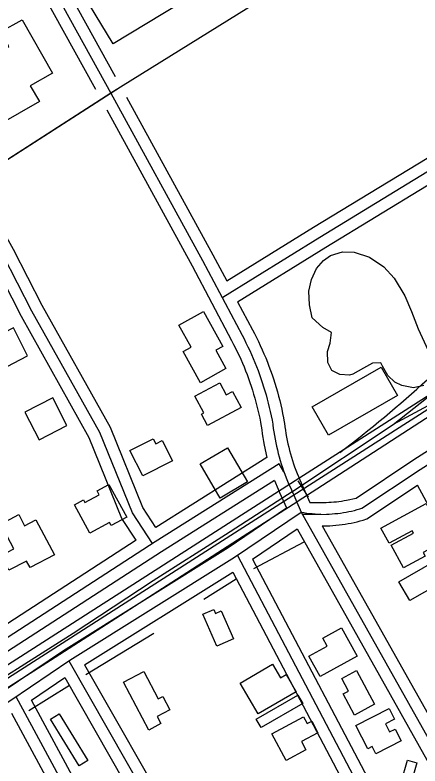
# Model space of a CAD drawing. Extents: x 3477039 to 3515015, y 546746 to 572297.
# Drawn here: x 3484975 to 3485493, y 562842 to 563803 of the extents above; entities that cross this region are included whole.
import ezdxf

# ---------------------------------------------------------------- set-up
doc = ezdxf.new("R2010")
doc.units = 0
for name, color, linetype in [('V-BLDG-OTLN', 7, 'Continuous'), ('V-RAIL-TRAK', 7, 'Continuous'), ('V-ROAD-CNTR', 7, 'Continuous'), ('V-SITE-VEGE', 7, 'Continuous'), ('V-TOPO-SHOR', 7, 'Continuous')]:
    doc.layers.add(name, color=color, linetype=linetype)

msp = doc.modelspace()

# ---------------------------------------------------------------- linework, layer by layer
at = {"layer": 'V-BLDG-OTLN'}
for points in [[(3485186.09, 563818.51), (3485100.01, 563766.59), (3485046.89, 563854.66), (3485087.85, 563879.36), (3485097.93, 563862.65), (3485118.78, 563875.23), (3485131.53, 563854.1), (3485155.8, 563868.73)], [(3484881.09, 563621.52), (3484820.52, 563727.71), (3484864.26, 563752.66), (3484884.74, 563716.76), (3484930.85, 563743.06), (3484945.6, 563717.2), (3484951.22, 563720.41), (3484936.62, 563746.01), (3484966.64, 563763.14), (3484956.08, 563781.67), (3484983.55, 563797.34), (3485022.48, 563729.08), (3484994.07, 563712.87), (3485005.65, 563692.57)], [(3485211.84, 563332.84), (3485189.89, 563372.64), (3485199.82, 563378.12), (3485184.21, 563406.43), (3485215.81, 563423.85), (3485240.36, 563379.33), (3485231.4, 563374.39), (3485244.41, 563350.8)], [(3484990.67, 563367.31), (3484972.41, 563402.9), (3484936.82, 563384.63), (3484955.09, 563349.05)], [(3485463.85, 563316.46), (3485375.68, 563265.73), (3485354.86, 563301.92), (3485443.02, 563352.65)], [(3485263.88, 563301.13), (3485220.77, 563278.11), (3485213, 563292.66), (3485216.03, 563294.28), (3485204.67, 563315.55), (3485236.66, 563332.64), (3485244.81, 563317.38), (3485252.76, 563321.63)], [(3485041.02, 563278), (3485022.76, 563313.59), (3484987.17, 563295.32), (3485005.44, 563259.73)], [(3485175.98, 563232.98), (3485138.09, 563213.65), (3485121.62, 563245.96), (3485151.31, 563261.09), (3485154.59, 563254.65), (3485162.8, 563258.82)], [(3485246.32, 563249.55), (3485272.17, 563205.94), (3485237.15, 563185.19), (3485211.31, 563228.81)], [(3485070.37, 563140.08), (3485050.56, 563176.56), (3485062.17, 563182.87), (3485063.99, 563179.51), (3485082.39, 563189.49), (3485079.66, 563194.51), (3485094.68, 563202.66), (3485117.44, 563160.74), (3485097.7, 563150.03), (3485095.64, 563153.8)], [(3485442.71, 563146.86), (3485500.48, 563178.16), (3485525.8, 563131.42), (3485496.67, 563115.64), (3485499.34, 563110.7), (3485471.8, 563095.78), (3485456, 563124.95), (3485484.43, 563140.35), (3485482.84, 563143.29), (3485453.3, 563127.3)], [(3485001.37, 563157.38), (3485024.84, 563112.38), (3484993.71, 563096.14), (3484989.32, 563104.55), (3484966.72, 563092.76), (3484956.88, 563111.62), (3484972.98, 563120.02), (3484956.31, 563151.98), (3484979.29, 563163.96), (3484986.72, 563149.74)], [(3485533.11, 563084.44), (3485479.72, 563053.96), (3485465.91, 563078.16), (3485510.93, 563103.86), (3485516.88, 563093.43), (3485525.25, 563098.2)], [(3485232.76, 562995.55), (3485214.85, 563036.52), (3485228.77, 563042.61), (3485231.01, 563037.5), (3485238.34, 563040.71), (3485254.02, 563004.85)], [(3485412.27, 562982.9), (3485365.07, 562956.73), (3485350.68, 562982.69), (3485374.04, 562995.64), (3485368.42, 563005.79), (3485392.25, 563019.01)], [(3485334.17, 562937.38), (3485285.63, 562909.04), (3485262.71, 562948.3), (3485304.06, 562972.44), (3485314.21, 562955.06), (3485321.4, 562959.25)], [(3485145.6, 562888.36), (3485113.47, 562949.65), (3485139.3, 562963.2), (3485157.61, 562928.27), (3485163.5, 562931.35), (3485172.59, 562914.01), (3485156.57, 562905.61), (3485161.3, 562896.59)], [(3485411.62, 562964.51), (3485434.76, 562921.29), (3485408.83, 562907.4), (3485394.33, 562934.47), (3485401.3, 562938.2), (3485392.65, 562954.35)], [(3485342.75, 562922.38), (3485289.37, 562891.47), (3485283.19, 562902.14), (3485336.57, 562933.06)], [(3485468.82, 562874.43), (3485436.2, 562857.73), (3485431.37, 562867.16), (3485425.88, 562864.35), (3485410.62, 562894.16), (3485453.29, 562916), (3485460.25, 562902.42), (3485448.56, 562896.43), (3485453.94, 562885.94), (3485461.06, 562889.59)], [(3485031.04, 562909.01), (3485067.58, 562849.42), (3485056.55, 562842.65), (3485020.01, 562902.24)], [(3485303.29, 562883.42), (3485343.87, 562905.28), (3485348.53, 562896.63), (3485354.16, 562899.66), (3485362.13, 562884.86), (3485341.09, 562873.52), (3485346.84, 562862.85), (3485321.68, 562849.29)], [(3485488.78, 562846.32), (3485472.58, 562790.06), (3485460.79, 562793.46), (3485476.99, 562849.71)]]:
    msp.add_lwpolyline(points, close=True, dxfattribs=at)
at = {"layer": 'V-RAIL-TRAK'}
for points in [[(3487853.74, 564808.57), (3487715.55, 564720.55), (3487603.32, 564647.45), (3487429.12, 564537), (3487277.34, 564440.34), (3487124.35, 564340.19), (3487013.35, 564271.18), (3487009.87, 564268.94), (3486903.49, 564200.4), (3486742.27, 564098), (3486556.81, 563977.72), (3486405.04, 563881.65), (3486329.78, 563834.25), (3486326.5, 563832.18), (3486207.19, 563754.48), (3486056.02, 563659.58), (3485890.65, 563552.54), (3485744.17, 563458.17), (3485574.1, 563350.6), (3485502.62, 563303.39), (3485458.31, 563279.4)], [(3486336.85, 563821.03), (3486189.21, 563726.67), (3486020.91, 563620.25), (3485849.62, 563509.18), (3485693.13, 563410.23), (3485543.13, 563314.73), (3485360.63, 563196.76), (3485337, 563181.22), (3485335.16, 563180.03), (3485272.62, 563139.79), (3485175.17, 563077.06), (3485019.85, 562977.52), (3484852.71, 562870.5), (3484705.67, 562777.9), (3484670.62, 562754.58), (3484668.45, 562753.14), (3484594.05, 562705.96), (3484546.78, 562674.29)], [(3484541.09, 562688.43), (3484662.15, 562764.93), (3484663.92, 562766.08), (3484757.24, 562826.51), (3484897.81, 562916.85), (3485048.98, 563012.34), (3485151.17, 563079.69), (3485243.89, 563138.37), (3485329.38, 563193.71), (3485330.12, 563194.19), (3485458.31, 563279.4), (3485511.56, 563320.97), (3485556.59, 563362.05), (3485588.61, 563393.31), (3485626.06, 563437.99), (3485677.14, 563494.23), (3485710.4, 563531.35), (3485769.11, 563588.67), (3485812.3, 563623.32), (3485889.7, 563675.73), (3485991.27, 563739.58), (3486092.87, 563805.77)]]:
    msp.add_lwpolyline(points, dxfattribs=at)
at = {"layer": 'V-ROAD-CNTR'}
for points in [[(3483918.74, 565877.73), (3484174.89, 565399.7), (3484383.24, 565016.18), (3484629.43, 564562.33), (3484861.3, 564130.05), (3485097.28, 563703.44), (3485214.63, 563489.32), (3485265, 563393.67)], [(3488866.84, 565455.12), (3488142.9, 564993.43), (3486940.87, 564218.68), (3485282.77, 563157.9), (3483076.99, 561745.78), (3481219.64, 560560.78)], [(3484651.44, 564553.02), (3484874.47, 564137.23), (3485102.75, 563724.52)], [(3484624.94, 564538.96), (3484848.13, 564122.88), (3485077.35, 563708.46)], [(3487062.35, 564314.23), (3486933.04, 564230.88), (3485274.95, 563170.12), (3484793.32, 562861.78)], [(3485962.73, 564261.95), (3485636.35, 564051.62), (3485298.55, 563828.87), (3485097.08, 563703.31), (3484634.42, 563405.79), (3484394.1, 563259.33), (3483914.96, 562953.55), (3483626.75, 562774.83), (3483590.39, 562752.16)], [(3485962.73, 564261.95), (3485636.35, 564051.62), (3485298.55, 563828.87), (3485109.31, 563710.94)], [(3485418.47, 563172.17), (3485492.93, 563221.89), (3485706.16, 563357.7), (3485877.11, 563466.6), (3485981.56, 563528.07), (3486052.31, 563579.1), (3486132.41, 563628.08), (3486212.74, 563689.02), (3486353.48, 563803.23), (3486579.95, 563943.01), (3486932.42, 564164.92), (3486960.74, 564175.63), (3487097.64, 563942.22), (3487268.35, 563681.94), (3487293.97, 563646.94), (3487499.82, 563333.57)], [(3485245.4, 563463.09), (3485356.71, 563531.85), (3485549.6, 563649.41), (3485715.68, 563756.7), (3485920.24, 563895.31), (3486176.99, 564061.71)], [(3485240.37, 563442.36), (3485364.55, 563519.06), (3485557.57, 563636.7), (3485723.96, 563744.19), (3485928.53, 563882.8), (3486197.49, 564057.13)], [(3485259.41, 563436.49), (3485372.4, 563506.28), (3485565.55, 563624), (3485732.24, 563731.68), (3485936.82, 563870.3), (3486192.81, 564036.22)], [(3485410.91, 563185.16), (3485484.74, 563234.46), (3485698.1, 563370.35), (3485869.28, 563479.39), (3485973.35, 563540.65), (3486044, 563591.6), (3486123.94, 563640.49), (3486203.48, 563700.82), (3486334.83, 563807.41)], [(3485109.31, 563710.94), (3484876.92, 563561.73)], [(3485117.25, 563698.21), (3485227.85, 563496.42), (3485245.4, 563463.09)], [(3485091.85, 563682.12), (3485201.42, 563482.22), (3485251.73, 563386.68)], [(3485150.47, 563126.89), (3485124.66, 563166.09), (3485083.01, 563268.94), (3484995.97, 563424.48), (3484959.54, 563496.09), (3484910.36, 563583.23)], [(3485154.89, 563147.46), (3485138.01, 563173.1), (3485096.56, 563275.44), (3485009.2, 563431.55), (3484972.76, 563503.18), (3484930.38, 563578.28)], [(3485129.63, 563131.26), (3485111.32, 563159.09), (3485069.46, 563262.44), (3484982.73, 563417.42), (3484946.32, 563489), (3484905.1, 563562.02)], [(3485259.41, 563436.49), (3485278.27, 563400.66)], [(3485278.27, 563400.66), (3485280.89, 563395.69), (3485283.49, 563390.58), (3485286.01, 563385.44), (3485288.45, 563380.26), (3485290.83, 563375.04), (3485293.12, 563369.79), (3485295.34, 563364.51), (3485297.48, 563359.2), (3485299.54, 563353.86), (3485301.53, 563348.48), (3485303.44, 563343.08), (3485305.27, 563337.65), (3485307.02, 563332.2), (3485308.69, 563326.72), (3485310.28, 563321.22), (3485311.79, 563315.69), (3485313.22, 563310.14), (3485314.57, 563304.58), (3485315.84, 563298.99), (3485317.03, 563293.39), (3485318.13, 563287.77), (3485319.15, 563282.18), (3485319.25, 563281.59)], [(3485251.73, 563386.68), (3485254.25, 563381.9), (3485256.64, 563377.18), (3485258.97, 563372.43), (3485261.23, 563367.64), (3485263.43, 563362.83), (3485265.54, 563357.98), (3485267.59, 563353.1), (3485269.57, 563348.19), (3485271.48, 563343.25), (3485273.32, 563338.29), (3485275.08, 563333.3), (3485276.77, 563328.28), (3485278.38, 563323.24), (3485279.93, 563318.18), (3485281.4, 563313.09), (3485282.8, 563307.99), (3485284.12, 563302.86), (3485285.36, 563297.72), (3485286.54, 563292.56), (3485287.63, 563287.38), (3485288.66, 563282.19), (3485289.61, 563276.94), (3485289.69, 563276.47)], [(3485265, 563393.67), (3485267.57, 563388.79), (3485270.07, 563383.88), (3485272.49, 563378.93), (3485274.84, 563373.95), (3485277.13, 563368.93), (3485279.33, 563363.89), (3485281.47, 563358.8), (3485283.53, 563353.69), (3485285.51, 563348.55), (3485287.42, 563343.38), (3485289.26, 563338.19), (3485291.02, 563332.97), (3485292.7, 563327.72), (3485294.31, 563322.45), (3485295.84, 563317.16), (3485297.29, 563311.84), (3485298.67, 563306.5), (3485299.97, 563301.15), (3485301.19, 563295.77), (3485302.33, 563290.38), (3485303.4, 563284.98), (3485304.38, 563279.56), (3485304.47, 563279.03)], [(3485319.35, 563280.92), (3485319.93, 563276.42), (3485320.56, 563272.04), (3485321.26, 563267.69), (3485322.05, 563263.34), (3485322.9, 563259.01), (3485323.83, 563254.7), (3485324.83, 563250.4), (3485325.91, 563246.12), (3485327.06, 563241.85), (3485328.28, 563237.61), (3485329.58, 563233.39), (3485330.94, 563229.19), (3485332.38, 563225.02), (3485333.89, 563220.87), (3485335.47, 563216.75), (3485337.12, 563212.65), (3485338.85, 563208.59), (3485340.61, 563204.61)], [(3485289.59, 563277.14), (3485290.2, 563272.38), (3485290.9, 563267.5), (3485291.69, 563262.63), (3485292.56, 563257.78), (3485293.52, 563252.95), (3485296.97, 563236.92)], [(3485304.47, 563279.03), (3485305.06, 563274.4), (3485305.73, 563269.77), (3485306.48, 563265.16), (3485307.3, 563260.56), (3485308.21, 563255.98), (3485309.19, 563251.41), (3485310.25, 563246.86), (3485311.39, 563242.33), (3485312.61, 563237.82), (3485313.9, 563233.33), (3485315.27, 563228.87), (3485316.72, 563224.43), (3485318.24, 563220.01), (3485319.84, 563215.62), (3485321.51, 563211.26), (3485323.26, 563206.92), (3485325.08, 563202.62), (3485326.89, 563198.54)], [(3485296.97, 563236.92), (3485154.89, 563147.46)], [(3485318.63, 563218.92), (3485312.35, 563228.89), (3485153.78, 563129.04), (3484957.04, 563001.49), (3484862.04, 562947.25), (3484795.86, 562898.63)], [(3485306.69, 563207.6), (3485161.86, 563116.4), (3484964.84, 562988.68), (3484870.22, 562934.65), (3484815.25, 562894.26)], [(3485306.69, 563207.6), (3485311.32, 563196.66), (3485313.18, 563192.46)], [(3485350.25, 563186.23), (3485336.78, 563207.29)], [(3485340.63, 563204.56), (3485351.66, 563179.43)], [(3485326.89, 563198.54), (3485340.65, 563167.18)], [(3485424.96, 563158.47), (3485489.63, 563201.65)], [(3486011.86, 562228.67), (3485841.5, 562551.84), (3485732.35, 562758.98), (3485588.52, 563018.61), (3485489.63, 563201.65)], [(3485313.16, 563192.51), (3485321.9, 563172.59)], [(3485351.66, 563179.43), (3485372.73, 563179.67), (3485376.02, 563179.78), (3485379.3, 563179.97), (3485382.57, 563180.22), (3485385.84, 563180.55), (3485389.11, 563180.95), (3485392.36, 563181.42), (3485395.6, 563181.97), (3485398.83, 563182.58), (3485410.91, 563185.16)], [(3484578.63, 562677.78), (3484667.17, 562740.53), (3484832.51, 562838.22), (3484968.99, 562926.41), (3485044.6, 562977.64), (3485255.31, 563109.44), (3485340.65, 563167.18)], [(3484683.2, 562767.42), (3484824.62, 562850.99), (3484960.71, 562938.92), (3485036.42, 562990.21), (3485247.13, 563122.01), (3485321.9, 563172.59)], [(3485340.65, 563167.18), (3485344.22, 563166.58), (3485347.8, 563166.06), (3485351.4, 563165.63), (3485355, 563165.27), (3485358.6, 563164.99), (3485362.22, 563164.79), (3485365.83, 563164.67), (3485342.26, 563164.32), (3485373.07, 563164.68), (3485376.69, 563164.8), (3485380.3, 563165), (3485383.91, 563165.28), (3485387.51, 563165.64), (3485391.1, 563166.08), (3485394.68, 563166.6), (3485398.25, 563167.2), (3485401.8, 563167.88), (3485405.34, 563168.63), (3485408.86, 563169.47), (3485412.36, 563170.38), (3485415.84, 563171.37), (3485418.47, 563172.17)], [(3485340.65, 563167.18), (3485532.34, 562826.11), (3485681.78, 562549.82), (3485823.53, 562288.32), (3485907.44, 562132.88)], [(3485367.73, 563149.61), (3485373.41, 563149.68), (3485377.36, 563149.81), (3485381.3, 563150.03), (3485385.24, 563150.34), (3485389.17, 563150.73), (3485393.09, 563151.21), (3485397, 563151.78), (3485400.89, 563152.44), (3485404.77, 563153.17), (3485408.64, 563154), (3485412.48, 563154.91), (3485416.3, 563155.91), (3485420.08, 563156.98), (3485424.96, 563158.47)], [(3485278.53, 563107.03), (3485335.56, 563145.62)], [(3485335.56, 563145.62), (3485519.2, 562818.86), (3485661.21, 562556.32)], [(3485367.73, 563149.61), (3485545.47, 562833.35), (3485694.97, 562556.96), (3485836.72, 562295.46), (3485912.43, 562155.22)], [(3485129.63, 563131.26), (3484949.23, 563014.31), (3484868.7, 562968.32)], [(3485259.08, 563111.79), (3485442.33, 562763.54), (3485578.67, 562525.95)], [(3485278.53, 563107.03), (3485455.47, 562770.77), (3485591.68, 562533.42)], [(3485063.59, 562971.82), (3485253.33, 563090.5)], [(3485253.33, 563090.5), (3485429.18, 562756.31), (3485565.66, 562518.49)], [(3485043.42, 562976.9), (3485166.67, 562760.67), (3485308.41, 562499.41), (3485408.5, 562306.14), (3485527.34, 562084.64), (3485620.77, 561910.91)], [(3485063.59, 562971.82), (3485179.78, 562767.96), (3485321.66, 562506.44), (3485421.77, 562313.13), (3485540.56, 562091.74), (3485625.6, 561933.61)], [(3484995.64, 562926.35), (3485038.44, 562955.35)], [(3485038.44, 562955.35), (3485153.56, 562753.37), (3485295.15, 562492.39), (3485395.23, 562299.14), (3485514.13, 562077.54), (3485601.62, 561914.85)], [(3485313.14, 562306.74), (3484976.08, 562930.99)], [(3485326.34, 562313.87), (3484995.64, 562926.35)], [(3485299.94, 562299.61), (3484970.6, 562909.59)]]:
    msp.add_lwpolyline(points, dxfattribs=at)
msp.add_arc((3484401.7, 564541.43), 1631.57, 307.28515, 317.55213, dxfattribs=at)
at = {"layer": 'V-SITE-VEGE'}
msp.add_lwpolyline([(3485497.89, 563329.24), (3485484.68, 563326.1), (3485469.65, 563329.1), (3485460.75, 563333.45), (3485451.44, 563342.03), (3485444.99, 563353.88), (3485442.69, 563358.14), (3485431.86, 563357.8), (3485420.48, 563351.34), (3485406.74, 563343.97), (3485402.49, 563342.61), (3485390.26, 563343.23), (3485379.96, 563348.53), (3485374.9, 563358.48), (3485374.6, 563372.6), (3485378.02, 563383.39), (3485379.6, 563397.03), (3485368.37, 563403.28), (3485354.87, 563415.68), (3485351.31, 563432.67), (3485350.57, 563450.1), (3485354.05, 563465.12), (3485360.33, 563479.17), (3485369.4, 563489.42), (3485378.42, 563495.43), (3485393.54, 563500.43), (3485408.6, 563499.78), (3485428.29, 563493.42), (3485446.51, 563480.97), (3485459.52, 563466.69), (3485473.37, 563443.93), (3485482.08, 563424.05), (3485490.29, 563401.83), (3485505.9, 563368.69)], dxfattribs=at)
at = {"layer": 'V-TOPO-SHOR'}
for p, q in [((3485280.32, 563095.16), (3485344.71, 563129.2)), ((3485216.34, 563055.93), (3485257.58, 563081.79)), ((3485065.12, 562959.41), (3485152.32, 563012.47)), ((3484992.12, 562913.24), (3485044.26, 562945.55))]:
    msp.add_line(p, q, dxfattribs=at)

doc.saveas('drawing.dxf')
